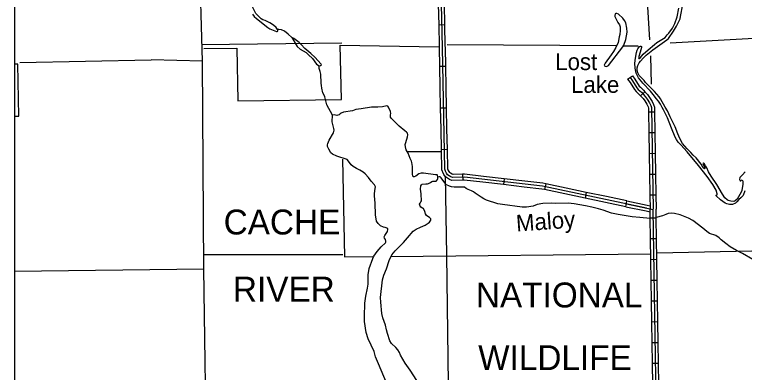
# Model space of a CAD drawing. Extents: x 1084508 to 1142749, y 1057638 to 1093403.
# Drawn here: x 1084508 to 1090335, y 1062649 to 1065503 of the extents above; entities that cross this region are included whole.
import ezdxf

# ---------------------------------------------------------------- set-up
doc = ezdxf.new("R2010")
doc.units = 0
for name, color, linetype in [('2', 7, 'Continuous'), ('5', 7, 'Continuous'), ('7', 7, 'Continuous'), ('DSN_DRFT_Named-Boundary', 7, 'Continuous'), ('Level 32', 7, 'Continuous'), ('Level 35', 7, 'Continuous'), ('Level 45', 7, 'Continuous'), ('Level 5', 7, 'Continuous'), ('Level 7', 7, 'Continuous'), ('Level 9', 7, 'Continuous')]:
    doc.layers.add(name, color=color, linetype=linetype)

msp = doc.modelspace()

# ---------------------------------------------------------------- linework, layer by layer
at = {"layer": '2'}
for points in [[(1086007.2, 1065130.6), (1085984.2, 1065974.5)], [(1086059.5, 1060739.2), (1086043.8, 1061811.7), (1086019.6, 1063474.3), (1086007.2, 1065130.6)]]:
    msp.add_lwpolyline(points, dxfattribs=at)
at = {"layer": '5'}
msp.add_line((1084507.9, 1063457), (1086019.6, 1063474.3), dxfattribs=at)
for points in [[(1084550, 1065119.8), (1085598, 1065142.4)], [(1086007.2, 1065130.6), (1085598, 1065142.4)]]:
    msp.add_lwpolyline(points, dxfattribs=at)
at = {"layer": '7'}
msp.add_lwpolyline([(1084507.9, 1064692.9), (1084542.7, 1064693.5), (1084534.4, 1065107.7), (1084507.9, 1065107.2)], dxfattribs=at)
at = {"layer": 'DSN_DRFT_Named-Boundary'}
msp.add_lwpolyline([(1084507.9, 1057640), (1142749.2, 1057640), (1142749.2, 1093403.4), (1084507.9, 1093403.4)], close=True, dxfattribs=at)
at = {"layer": 'Level 32'}
for p, q in [((1089402.3, 1064987.8), (1089440.5, 1065015.3)), ((1089505.6, 1064855.7), (1089540.2, 1064887.6)), ((1089569.9, 1064727.1), (1089616.9, 1064727.8)), ((1089572.5, 1064561.3), (1089619.6, 1064562.1)), ((1089575.2, 1064395.6), (1089622.3, 1064396.4)), ((1089577.9, 1064229.9), (1089624.9, 1064230.7)), ((1089580.5, 1064064.2), (1089627.6, 1064065)), ((1089630.6, 1063879.9), (1089583.5, 1063879.1)), ((1089633.2, 1063714.2), (1089586.2, 1063713.4)), ((1089635.9, 1063548.5), (1089588.8, 1063547.7)), ((1089638.6, 1063382.8), (1089591.5, 1063382)), ((1089641.2, 1063217.1), (1089594.2, 1063216.3)), ((1089643.9, 1063051.4), (1089596.8, 1063050.6)), ((1089646.6, 1062885.6), (1089599.5, 1062884.9)), ((1089649.2, 1062719.9), (1089602.1, 1062719.2))]:
    msp.add_line(p, q, dxfattribs=at)
for points in [[(1089402.3, 1064987.8), (1089421.8, 1064960.7), (1089457.6, 1064904.6), (1089470.2, 1064889.9), (1089495.5, 1064866.6), (1089505.6, 1064855.7)], [(1089421.4, 1065001.6), (1089441.2, 1064973.9), (1089476.6, 1064918.7), (1089487.2, 1064906.3), (1089512.2, 1064883.3), (1089543.4, 1064849.3), (1089558.8, 1064829.1), (1089577, 1064798.4), (1089587.5, 1064777.3), (1089592.9, 1064761.4)], [(1089440.5, 1065015.3), (1089460.7, 1064987.1), (1089495.5, 1064932.8), (1089504.2, 1064922.7), (1089528.8, 1064899.9), (1089540.2, 1064887.6)], [(1089540.2, 1064887.6), (1089561.5, 1064864.4), (1089578.3, 1064842.3), (1089597.7, 1064809.7), (1089609.3, 1064786.4), (1089616.3, 1064765.5), (1089616.9, 1064727.8)], [(1089505.6, 1064855.7), (1089525.4, 1064834.1), (1089539.2, 1064816), (1089556.3, 1064787.2), (1089565.7, 1064768.3), (1089569.4, 1064757.4), (1089569.9, 1064727.1)], [(1089592.9, 1064761.4), (1089605.9, 1063949.6)], [(1089569.9, 1064727.1), (1089572.5, 1064561.3)], [(1089616.9, 1064727.8), (1089619.6, 1064562.1)], [(1089572.5, 1064561.3), (1089575.2, 1064395.6)], [(1089619.6, 1064562.1), (1089622.3, 1064396.4)], [(1089575.2, 1064395.6), (1089577.9, 1064229.9)], [(1089622.3, 1064396.4), (1089624.9, 1064230.7)], [(1089577.9, 1064229.9), (1089580.5, 1064064.2)], [(1089624.9, 1064230.7), (1089627.6, 1064065)], [(1089580.5, 1064064.2), (1089582.4, 1063949.2)], [(1089627.6, 1064065), (1089629.4, 1063949.9)], [(1089583.5, 1063879.1), (1089582.4, 1063949.2)], [(1089826.1, 1058270.6), (1089691.9, 1058621.9), (1089687.9, 1058636.1), (1089659.5, 1060285.6), (1089638.1, 1061947.1), (1089606, 1063944.7)], [(1089630.6, 1063879.9), (1089629.4, 1063949.9)], [(1089586.2, 1063713.4), (1089583.5, 1063879.1)], [(1089633.2, 1063714.2), (1089630.6, 1063879.9)], [(1089588.8, 1063547.7), (1089586.2, 1063713.4)], [(1089635.9, 1063548.5), (1089633.2, 1063714.2)], [(1089591.5, 1063382), (1089588.8, 1063547.7)], [(1089638.6, 1063382.8), (1089635.9, 1063548.5)], [(1089594.2, 1063216.3), (1089591.5, 1063382)], [(1089641.2, 1063217.1), (1089638.6, 1063382.8)], [(1089596.8, 1063050.6), (1089594.2, 1063216.3)], [(1089643.9, 1063051.4), (1089641.2, 1063217.1)], [(1089599.5, 1062884.9), (1089596.8, 1063050.6)], [(1089646.6, 1062885.6), (1089643.9, 1063051.4)], [(1089602.1, 1062719.2), (1089599.5, 1062884.9)], [(1089649.2, 1062719.9), (1089646.6, 1062885.6)], [(1089604.8, 1062553.5), (1089602.1, 1062719.2)], [(1089651.9, 1062554.2), (1089649.2, 1062719.9)]]:
    msp.add_lwpolyline(points, dxfattribs=at)
at = {"layer": 'Level 35'}
for points in [[(1086608.2, 1065384.3), (1086597.1, 1065398.7), (1086573.9, 1065419.7), (1086545.7, 1065437), (1086507.2, 1065455.5), (1086491.1, 1065461.3), (1086477, 1065468.7), (1086434.9, 1065511.3), (1086409.8, 1065560.5), (1086405.2, 1065579.2), (1086396.8, 1065596.9), (1086387.2, 1065610.7), (1086379.8, 1065617.1), (1086351.9, 1065627.2), (1086338.1, 1065637.1), (1086313.9, 1065670.3), (1086279, 1065712.8), (1086265.4, 1065726.8), (1086223, 1065756.9), (1086202.6, 1065767.2), (1086179.6, 1065783.4), (1086161.5, 1065799.8)], [(1086406.3, 1065505.1), (1086421.3, 1065487.3), (1086439.7, 1065470.6), (1086529.1, 1065399.4), (1086546.7, 1065388.9), (1086599.7, 1065368), (1086605.3, 1065367.9), (1086609.9, 1065370.9), (1086610.9, 1065378.1), (1086608.2, 1065384.3)], [(1089387.7, 1065303.6), (1089397.6, 1065362.5), (1089395.9, 1065395.5), (1089387.1, 1065437), (1089378.3, 1065455.9), (1089364.5, 1065475.3), (1089328.7, 1065507.1), (1089316.7, 1065511.1), (1089308.2, 1065510.5), (1089304.2, 1065508.8), (1089300.3, 1065495.2), (1089301.5, 1065488), (1089324.3, 1065439.7), (1089336.5, 1065421.8), (1089342.3, 1065405), (1089344.2, 1065375.2), (1089339.6, 1065344.3), (1089334.2, 1065325.5), (1089326.4, 1065281.4)], [(1086721.6, 1065318.9), (1086693.4, 1065346.9), (1086662.5, 1065371), (1086639.7, 1065380), (1086617.6, 1065384), (1086608.2, 1065384.3)], [(1086940.3, 1065094.2), (1086951.2, 1065095.9), (1086957.9, 1065102.1), (1086956.5, 1065108), (1086952.3, 1065110.4), (1086907.5, 1065160.8), (1086871.9, 1065193.3), (1086824.3, 1065231.7), (1086797.2, 1065265.4), (1086781.1, 1065281.2), (1086736.2, 1065312.1), (1086721.6, 1065318.9), (1086764, 1065247.3), (1086788.1, 1065228.3), (1086836.6, 1065201), (1086855.4, 1065181.5), (1086886.1, 1065152), (1086919.2, 1065106.2), (1086940.3, 1065094.2)], [(1089326.4, 1065281.4), (1089307.1, 1065239.2), (1089289.2, 1065207.2), (1089269.8, 1065182), (1089223.2, 1065115.2), (1089216.4, 1065100.7), (1089217.2, 1065095.7), (1089221.2, 1065091.8), (1089230.5, 1065088.5), (1089240.1, 1065090.2), (1089249.4, 1065097.9), (1089362.9, 1065245.4), (1089371.1, 1065258.1), (1089387.7, 1065303.6)], [(1087493.8, 1064764.5), (1087486.9, 1064772), (1087480.1, 1064775.5), (1087446, 1064767.8), (1087407.9, 1064764.7), (1087382.2, 1064765.3), (1087356.5, 1064763.7), (1087276.2, 1064751.9), (1087253.7, 1064749.6), (1087233.6, 1064744.5), (1087206.2, 1064734.6), (1087134.6, 1064723.9), (1087114.2, 1064716.9), (1087106, 1064711.5), (1087099.2, 1064703.9), (1087087.8, 1064699.9), (1087080.3, 1064698.9), (1087060.6, 1064704.2), (1087046.3, 1064701.9), (1087001, 1064782.5), (1086984.9, 1064848.1), (1086980.5, 1064861.4), (1086969.3, 1064878.5), (1086960.9, 1064916.8), (1086959.5, 1064938.4), (1086956.1, 1064956.5), (1086951.7, 1065027.1), (1086947.2, 1065047.7), (1086939.1, 1065073.7), (1086940.3, 1065094.2)], [(1089500.4, 1063884.2), (1089439.2, 1063891), (1089325.9, 1063907.1), (1089274.8, 1063919.1), (1089207.1, 1063944.1), (1089169, 1063954.8), (1089116.1, 1063965.7), (1089066.8, 1063978.1), (1088974.8, 1063994.4), (1088927.3, 1063997.7), (1088826.7, 1063996.2), (1088794.6, 1063998.8), (1088725.1, 1063996.9), (1088680.7, 1063988.8), (1088648.1, 1063975.2), (1088594.8, 1063967.9), (1088560.6, 1063968.1), (1088404.5, 1063987.2), (1088367.1, 1063994.5), (1088274.8, 1064023.9), (1088255.5, 1064032.7), (1088232, 1064046.4), (1088184.3, 1064078.3), (1088171.8, 1064090), (1088155.7, 1064098.3), (1088130.5, 1064108.4), (1088114.1, 1064116.7), (1088098.8, 1064126.7), (1088018.3, 1064125.3), (1087997.5, 1064128.3), (1087980, 1064133.5), (1087955.6, 1064145.5), (1087942.3, 1064159.9), (1087914.6, 1064200.4), (1087905.8, 1064207.9), (1087893.9, 1064208.2), (1087886.7, 1064206.9), (1087884.7, 1064223.2), (1087882.3, 1064225.6), (1087867.6, 1064225.8), (1087773.3, 1064237.6), (1087754.4, 1064238.2), (1087736.5, 1064232.6), (1087712.4, 1064213.2), (1087699.2, 1064207.8), (1087692.6, 1064207.8), (1087687.9, 1064213.5), (1087684.8, 1064231.6), (1087684.4, 1064292), (1087680.6, 1064324.3), (1087677.6, 1064334.8), (1087672.7, 1064344.7), (1087665, 1064355), (1087649.7, 1064398.3), (1087634.3, 1064424.9), (1087628.4, 1064449.2), (1087627.3, 1064465.8), (1087630.5, 1064483.6), (1087645.6, 1064527.1), (1087647, 1064543.5), (1087644.8, 1064556), (1087637.5, 1064565.1), (1087623.8, 1064574.8), (1087577.7, 1064614.1), (1087516.1, 1064674.6), (1087509, 1064684.7), (1087508.1, 1064703.2), (1087511.4, 1064713.7), (1087510.3, 1064729.4), (1087493.8, 1064764.5)], [(1087057.2, 1064593.6), (1087043.7, 1064646.7), (1087046.3, 1064701.9)], [(1087478.5, 1062565.9), (1087413.3, 1062718.2), (1087390.5, 1062773.4), (1087377.5, 1062815.6), (1087332.1, 1062916.9), (1087315.5, 1062967), (1087301.8, 1063055.4), (1087300.9, 1063093.5), (1087303.5, 1063199.9), (1087312, 1063256.4), (1087325.8, 1063320.3), (1087329.6, 1063352.6), (1087331.9, 1063427.3), (1087339.5, 1063476.4), (1087366.9, 1063557.7), (1087375.1, 1063576.4), (1087402.7, 1063613.9), (1087435.1, 1063651.1), (1087468, 1063683.2), (1087471.2, 1063688.4), (1087472.8, 1063695.1), (1087468.3, 1063709.3), (1087462.5, 1063718.8), (1087459.5, 1063729), (1087463.6, 1063742.1), (1087485.3, 1063772.5), (1087488.6, 1063787.7), (1087486.6, 1063796.8), (1087467.7, 1063804.3), (1087452.2, 1063808.3), (1087428.4, 1063819.1), (1087410, 1063836.1), (1087397.2, 1063856), (1087389.7, 1063906.3), (1087387.4, 1063998), (1087382.6, 1064057), (1087380.4, 1064076.7), (1087387.6, 1064115.4), (1087388.2, 1064129), (1087381.5, 1064144.4), (1087355.3, 1064174.3), (1087333.1, 1064203.7), (1087306.9, 1064232.9), (1087290.6, 1064246.6), (1087264.4, 1064262.3), (1087238.1, 1064275.2), (1087210.6, 1064290.8), (1087194.7, 1064303.6), (1087174.7, 1064333.8), (1087163.1, 1064346.1), (1087081.1, 1064374.2), (1087047.1, 1064389.8), (1087034.1, 1064400.2), (1087016.4, 1064428.3), (1087005.2, 1064452), (1087005.3, 1064463), (1087007.8, 1064475.7), (1087020.4, 1064500.5), (1087054.1, 1064560.7), (1087058.8, 1064580.1), (1087057.2, 1064593.6)], [(1087719.6, 1062584.7), (1087667, 1062666.1), (1087626, 1062722.6), (1087590.3, 1062785.1), (1087581.7, 1062807), (1087567.5, 1062828.7), (1087551.2, 1062847.4), (1087516.4, 1062880.6), (1087502.8, 1062901.6), (1087484.7, 1062958.3), (1087477.3, 1062987.6), (1087470.3, 1063026.9), (1087449, 1063084), (1087439.1, 1063119.4), (1087430.7, 1063208.1), (1087430.1, 1063247.4), (1087446.2, 1063386), (1087456.9, 1063423.7), (1087477.8, 1063475.7), (1087497.8, 1063541.5), (1087521.1, 1063585.4), (1087545.8, 1063617.8), (1087612.5, 1063684), (1087644.2, 1063723), (1087691.1, 1063776.6), (1087714.2, 1063791.9), (1087750, 1063808.4), (1087786, 1063823.7), (1087809.7, 1063838.4), (1087821.5, 1063847.8), (1087826.5, 1063854.7), (1087830.1, 1063864), (1087830, 1063872.8), (1087819.8, 1063883.3), (1087806.8, 1063891.1), (1087796.7, 1063900.1), (1087789.4, 1063913.6), (1087783.8, 1063932.2), (1087772.2, 1063957.1), (1087764.3, 1063958.6), (1087752, 1063967.4), (1087745.6, 1063975.9), (1087741.2, 1063990.2), (1087744.8, 1063999.2), (1087751.6, 1064008.3), (1087755.5, 1064017.7), (1087757.1, 1064029.4), (1087753.3, 1064055.9), (1087753.4, 1064074.2), (1087748.8, 1064109.2), (1087751.9, 1064136.4), (1087755.5, 1064144.8), (1087763.1, 1064150.2), (1087790.2, 1064153.7), (1087805.3, 1064153.8), (1087813.9, 1064156.2), (1087828.3, 1064163.2), (1087838.6, 1064170.6), (1087847.5, 1064174.2), (1087872.6, 1064175.1), (1087877.5, 1064177.2), (1087884.2, 1064187.3), (1087886.6, 1064195.6), (1087886.7, 1064206.9)], [(1089583.5, 1063877.5), (1089500.4, 1063884.2)], [(1090402.6, 1063548.9), (1090320.6, 1063596.8), (1090273, 1063620.9), (1090222, 1063651.5), (1090185.9, 1063677.4), (1090149.4, 1063706.4), (1090133.3, 1063721.7), (1090107.3, 1063739.6), (1090056, 1063756.3), (1090034.5, 1063771.9), (1090003.7, 1063800), (1089923.3, 1063859.3), (1089889.1, 1063880), (1089823.2, 1063906.3), (1089775.7, 1063916.9), (1089753.3, 1063918.9), (1089727.4, 1063915.8), (1089707.4, 1063909.5), (1089680.7, 1063897.4), (1089630.5, 1063885.6)]]:
    msp.add_lwpolyline(points, dxfattribs=at)
at = {"layer": 'Level 45'}
for p, q in [((1087943.5, 1065420.3), (1087896.5, 1065419.3)), ((1087950.1, 1065088.8), (1087903, 1065087.9)), ((1087956.6, 1064757.5), (1087909.5, 1064756.5)), ((1087963, 1064426.1), (1087916, 1064425.1)), ((1088084.6, 1064229.6), (1088085.7, 1064182.5)), ((1088417.2, 1064193.3), (1088411.8, 1064146.5)), ((1088748.3, 1064152.9), (1088738.6, 1064106.8)), ((1089072.7, 1064084.7), (1089063, 1064038.7)), ((1089387.4, 1063970.6), (1089397, 1064016.6))]:
    msp.add_line(p, q, dxfattribs=at)
for points in [[(1087923.6, 1065240.9), (1087909.5, 1065937.3)], [(1087896.5, 1065419.3), (1087893.1, 1065585)], [(1087943.5, 1065420.3), (1087940.2, 1065586)], [(1087899.8, 1065253.6), (1087896.5, 1065419.3)], [(1087946.9, 1065254.6), (1087943.5, 1065420.3)], [(1087903, 1065087.9), (1087900.1, 1065240.5), (1087899.8, 1065253.6)], [(1087942.6, 1064269.1), (1087923.6, 1065240.9)], [(1087950.1, 1065088.8), (1087947.2, 1065241.4), (1087946.9, 1065254.6)], [(1087906.3, 1064922.2), (1087903, 1065087.9)], [(1087953.4, 1064923.1), (1087950.1, 1065088.8)], [(1087956.6, 1064757.5), (1087953.4, 1064923.1)], [(1087909.5, 1064756.5), (1087906.3, 1064922.2)], [(1087912.7, 1064590.8), (1087909.5, 1064756.5)], [(1087959.8, 1064591.8), (1087956.6, 1064757.5)], [(1087916, 1064425.1), (1087912.7, 1064590.8)], [(1087963, 1064426.1), (1087959.8, 1064591.8)], [(1087923.5, 1064252.4), (1087919.1, 1064264.8), (1087916, 1064425.1)], [(1087967.8, 1064268.4), (1087966, 1064273.4), (1087963, 1064426.1)], [(1088085.7, 1064182.5), (1088000, 1064180.6), (1087980.2, 1064188.7), (1087963.8, 1064197.6), (1087948.3, 1064208.7), (1087936, 1064226.1), (1087926, 1064245.6), (1087923.5, 1064252.4)], [(1088004.4, 1064204.2), (1087990.3, 1064210), (1087976.3, 1064217.6), (1087965.3, 1064225.6), (1087956.2, 1064238.3), (1087947.7, 1064255), (1087942.6, 1064269.1)], [(1088084.6, 1064229.6), (1088008.8, 1064227.8), (1088000.4, 1064231.3), (1087988.9, 1064237.6), (1087982.2, 1064242.4), (1087976.3, 1064250.6), (1087969.3, 1064264.4), (1087967.8, 1064268.4)], [(1088252.6, 1064212.3), (1088100.7, 1064229.9), (1088084.6, 1064229.6)], [(1089554.4, 1063959.5), (1088722.1, 1064134.3), (1088099.6, 1064206.4), (1088004.4, 1064204.2)], [(1088247.2, 1064165.6), (1088098.5, 1064182.8), (1088085.7, 1064182.5)], [(1088411.8, 1064146.5), (1088247.2, 1064165.6)], [(1088417.2, 1064193.3), (1088252.6, 1064212.3)], [(1088581.8, 1064174.2), (1088417.2, 1064193.3)], [(1088748.3, 1064152.9), (1088725.9, 1064157.6), (1088581.8, 1064174.2)], [(1088576.4, 1064127.5), (1088411.8, 1064146.5)], [(1088738.6, 1064106.8), (1088718.4, 1064111), (1088576.4, 1064127.5)], [(1088900.8, 1064072.7), (1088738.6, 1064106.8)], [(1088910.5, 1064118.8), (1088748.3, 1064152.9)], [(1089072.7, 1064084.7), (1088910.5, 1064118.8)], [(1089063, 1064038.7), (1088900.8, 1064072.7)], [(1089234.9, 1064050.7), (1089072.7, 1064084.7)], [(1089397, 1064016.6), (1089234.9, 1064050.7)], [(1089225.2, 1064004.6), (1089063, 1064038.7)], [(1089387.4, 1063970.6), (1089225.2, 1064004.6)], [(1089392.2, 1063993.6), (1089605.9, 1063948.7)], [(1089397, 1064016.6), (1089559.2, 1063982.6)], [(1089387.4, 1063970.6), (1089549.6, 1063936.5)], [(1089549.6, 1063936.5), (1089582.7, 1063929.5)], [(1089559.2, 1063982.6), (1089581.9, 1063977.8)]]:
    msp.add_lwpolyline(points, dxfattribs=at)
at = {"layer": 'Level 5'}
for points in [[(1089521.6, 1066223.4), (1089578.2, 1065301.8)], [(1091230.4, 1065356.2), (1089743.4, 1065275.1)], [(1087121.7, 1065274.2), (1085999.3, 1065262.5)], [(1089311.8, 1065252.6), (1087960.7, 1065261.3)], [(1089486.2, 1065251.5), (1089368.8, 1065252.2)], [(1089586.2, 1065174.2), (1089589.8, 1064948.8)], [(1087944.9, 1064213.5), (1087955.7, 1063584.4), (1087978.3, 1061943.1), (1087978.4, 1061941.3)], [(1092290.1, 1063679.6), (1091280.8, 1063633.8), (1089635.1, 1063600.6)], [(1087129.1, 1063585.7), (1086018.7, 1063587.5)]]:
    msp.add_lwpolyline(points, dxfattribs=at)
at = {"layer": 'Level 7'}
for points in [[(1086018.1, 1065232.2), (1086281.4, 1065233.9), (1086289.5, 1064814.9), (1087117.9, 1064824.5), (1087107.8, 1065260), (1087894.5, 1065245.6)], [(1087910.1, 1064408.7), (1087639.2, 1064409)], [(1087126.9, 1064350.7), (1087142.4, 1063570), (1087368.2, 1063572.1)], [(1087511.4, 1063573.5), (1089585.1, 1063593.5)]]:
    msp.add_lwpolyline(points, dxfattribs=at)
at = {"layer": 'Level 9'}
for points in [[(1089730, 1065312.8), (1089769.3, 1065370.3), (1089793.4, 1065411), (1089820.7, 1065467.9), (1089823.8, 1065488.4), (1089843.4, 1065582.1)], [(1089701, 1065320.5), (1089717.3, 1065341.6), (1089732.6, 1065354.3), (1089760.1, 1065395.2), (1089780.5, 1065431.4), (1089798.2, 1065486), (1089812.6, 1065554.7)], [(1090110.5, 1064102.9), (1090083.3, 1064147.5), (1090037.5, 1064211.1), (1089967, 1064300.1), (1089877.7, 1064408.4), (1089826, 1064464.1), (1089805.2, 1064486), (1089791.7, 1064505.8), (1089782, 1064525.5), (1089753.7, 1064595.9), (1089721.4, 1064680.2), (1089689.2, 1064743.1), (1089677.2, 1064762.4), (1089664.1, 1064788.2), (1089648.5, 1064811.6), (1089629.2, 1064834.3), (1089617.6, 1064852.6), (1089585.6, 1064893.2), (1089524.4, 1064956.9), (1089514.9, 1064966.2), (1089489.5, 1064997.7), (1089475, 1065024.3), (1089470.4, 1065036.4), (1089461.8, 1065076.6), (1089459.3, 1065114.5), (1089464, 1065154.7), (1089473.7, 1065199.2), (1089479.3, 1065219), (1089483.8, 1065229.3), (1089496.4, 1065248.5), (1089504.7, 1065252.1), (1089508.8, 1065251.6), (1089512.4, 1065248.7), (1089513.4, 1065240.5), (1089490.4, 1065158.2), (1089492.9, 1065151.7), (1089495.8, 1065151.9), (1089505.7, 1065160.2), (1089526.1, 1065186.4), (1089567.5, 1065223), (1089616.3, 1065265.1), (1089636.5, 1065281.5), (1089701, 1065320.5)], [(1089618, 1064889.7), (1089545.9, 1064960.5), (1089533.5, 1064975.9), (1089494.2, 1065017.7), (1089483.5, 1065037.7), (1089478.5, 1065055.7), (1089478.4, 1065077.4), (1089483.2, 1065095.5), (1089493.7, 1065117.8), (1089504.6, 1065131.8), (1089525.7, 1065154.3), (1089551.2, 1065178.2), (1089604.9, 1065221.1), (1089697.9, 1065288.3), (1089715.1, 1065302.7), (1089730, 1065312.8)], [(1090341.4, 1064248), (1090320.6, 1064225.3), (1090305.6, 1064211.9), (1090299.1, 1064202.2), (1090296.7, 1064188.5), (1090297.6, 1064182), (1090301.6, 1064177.4), (1090305.8, 1064176.1), (1090312.3, 1064182.7), (1090315.7, 1064184.1), (1090320.9, 1064180.6), (1090323.1, 1064174.4), (1090322.1, 1064150.4), (1090315.1, 1064100.7), (1090308, 1064085.2), (1090277.1, 1064030.9), (1090259.9, 1064017.1), (1090250.4, 1064012.2), (1090225.3, 1064013.8), (1090204.6, 1064020.1), (1090196.2, 1064025), (1090178.1, 1064042.1), (1090159.9, 1064069.2), (1090113.6, 1064148.4), (1090068.2, 1064212.9), (1090049.2, 1064248.8), (1090034.4, 1064281.1), (1090023.9, 1064296.9), (1090013.9, 1064315), (1090008.1, 1064318.5), (1090004.7, 1064318), (1090003.1, 1064312), (1090018.5, 1064279.4), (1090019, 1064275.3), (1090016.9, 1064273.3), (1090006.2, 1064281.6), (1089990.3, 1064310.7), (1089948.7, 1064359.3), (1089924.7, 1064382.7), (1089907.1, 1064403.9), (1089877.4, 1064432.9), (1089841.8, 1064475.3), (1089826.5, 1064498.7), (1089810.8, 1064532.9), (1089804.5, 1064551.5), (1089781.7, 1064607), (1089743, 1064686.3), (1089720.9, 1064734.9), (1089701, 1064764.8), (1089665.5, 1064830.1), (1089654.3, 1064847.2), (1089618, 1064889.7)], [(1090338.2, 1064095.8), (1090324.5, 1064061.2), (1090307.3, 1064041.8), (1090290.1, 1064027.7), (1090274.4, 1064008.7), (1090264.5, 1064000), (1090239, 1063989.3), (1090228.1, 1063987.5), (1090214.6, 1063988.5), (1090193.3, 1063993.4), (1090180.8, 1063999.1), (1090144.5, 1064024), (1090108.1, 1064057.5), (1090110.6, 1064063), (1090117.4, 1064064.9), (1090118.3, 1064072.8), (1090110.5, 1064102.9)]]:
    msp.add_lwpolyline(points, dxfattribs=at)

# ---------------------------------------------------------------- texts
at = {"layer": 'Level 35'}
for s, p in [('Lost', (1088824.4, 1065060.4)), ('Lake', (1088951.7, 1064878.7))]:
    msp.add_text(s, height=132.58, dxfattribs=at).set_placement(p)
msp.add_text('Maloy', height=132.58, rotation=4.04027, dxfattribs=at).set_placement((1088515.9, 1063771.8))
at = {"layer": 'Level 7'}
for s, p in [('CACHE', (1086177.2, 1063748.9)), ('RIVER', (1086251.4, 1063213.2)), ('NATIONAL', (1088191.2, 1063167)), ('WILDLIFE', (1088209, 1062667.2))]:
    msp.add_text(s, height=198.88, dxfattribs=at).set_placement(p)

doc.saveas('drawing.dxf')
